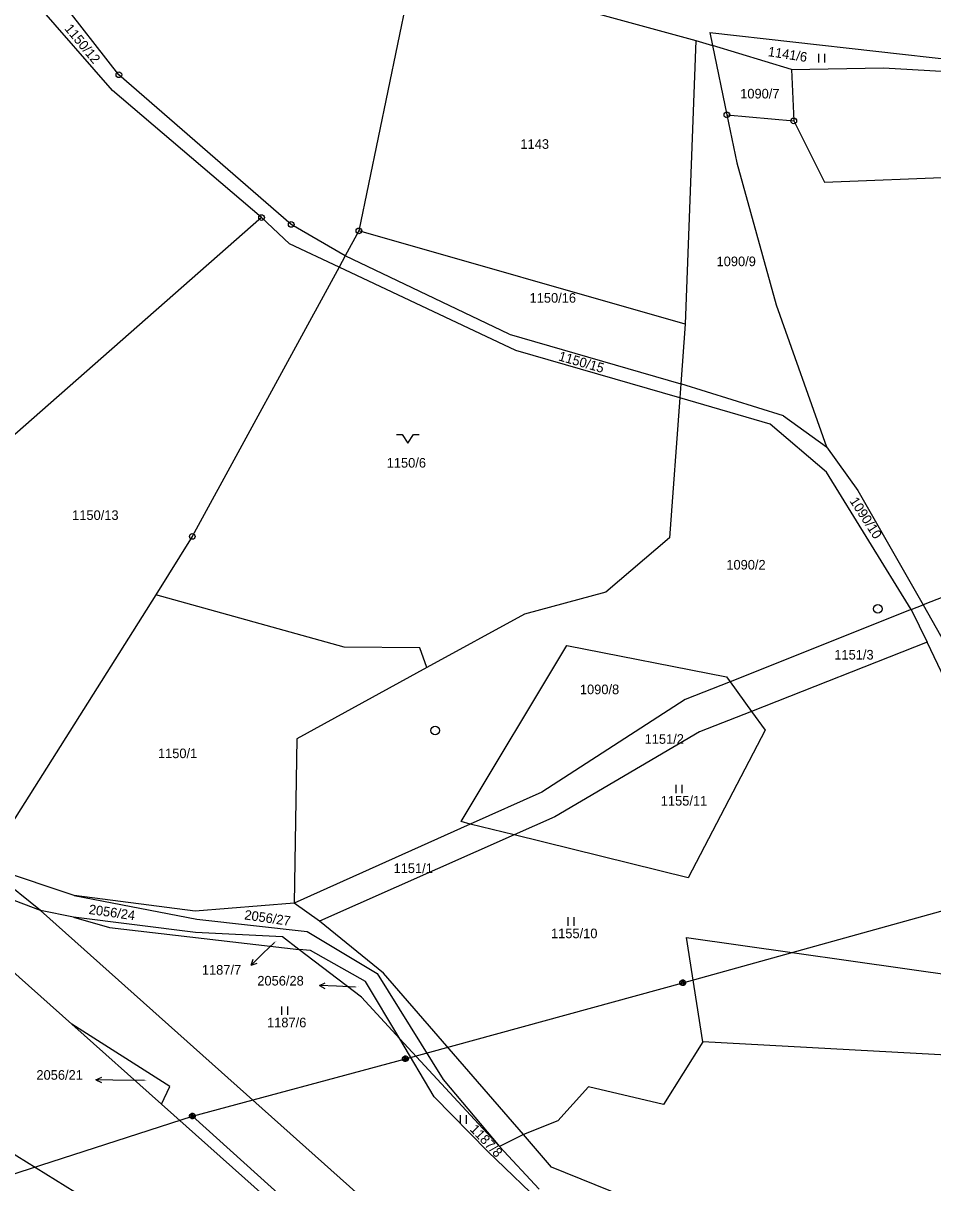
# Model space of a CAD drawing. Extents: x -795483 to -789093, y -1112258 to -1108741.
# Drawn here: x -793023.8 to -792862.9, y -1109355.1 to -1109150 of the extents above; entities that cross this region are included whole.
import ezdxf

# ---------------------------------------------------------------- set-up
doc = ezdxf.new("R2010")
doc.units = 0
for name, color, linetype in [('Komunikace', 7, 'Continuous'), ('Vrstva 1', 7, 'Continuous'), ('Vrstva 12', 7, 'Continuous'), ('Vrstva 14', 7, 'Continuous'), ('Vrstva 16', 7, 'Continuous'), ('Vrstva 23', 7, 'Continuous'), ('Vrstva 26', 7, 'Continuous'), ('Vrstva 28', 7, 'Continuous')]:
    doc.layers.add(name, color=color, linetype=linetype)

msp = doc.modelspace()

# ---------------------------------------------------------------- linework, layer by layer
at = {"layer": 'Komunikace'}
for p, q in [((-792979.32, -1109312.57), (-792981.33, -1109314.51)), ((-792964.98, -1109320.52), (-792968.39, -1109320.35)), ((-793002.35, -1109337.02), (-793007.92, -1109336.92))]:
    msp.add_line(p, q, dxfattribs=at)
at = {"layer": 'Vrstva 1'}
for p, q in [((-792954.61, -1109139.46), (-792964.41, -1109186.76)), ((-793006.87, -1109159.15), (-793018.8, -1109143.85)), ((-792939.54, -1109143.58), (-792904.82, -1109153.08)), ((-793008.02, -1109161.91), (-793021.37, -1109146.59)), ((-792902.3, -1109151.7), (-792901.83, -1109153.99)), ((-792902.3, -1109151.7), (-792855.42, -1109156.92)), ((-792904.82, -1109153.08), (-792906.67, -1109203.25)), ((-792904.82, -1109153.08), (-792901.83, -1109153.99)), ((-792887.86, -1109158.22), (-792901.83, -1109153.99)), ((-792901.83, -1109153.99), (-792899.31, -1109166.25)), ((-792887.86, -1109158.22), (-792871.58, -1109157.92)), ((-792887.86, -1109158.22), (-792887.48, -1109167.31)), ((-792871.58, -1109157.92), (-792852.82, -1109159.02)), ((-792976.38, -1109185.62), (-793006.87, -1109159.15)), ((-792981.63, -1109184.4), (-793008.02, -1109161.91)), ((-792899.31, -1109166.25), (-792887.48, -1109167.31)), ((-792899.31, -1109166.25), (-792897.57, -1109174.72)), ((-792887.48, -1109167.31), (-792882.02, -1109178.15)), ((-792897.57, -1109174.72), (-792890.59, -1109199.84)), ((-792882.02, -1109178.15), (-792855.74, -1109177.11)), ((-792981.63, -1109184.4), (-793026.73, -1109224.06)), ((-792976.67, -1109189.07), (-792981.63, -1109184.4)), ((-792966.81, -1109191.16), (-792976.38, -1109185.62)), ((-792964.41, -1109186.76), (-792966.81, -1109191.16)), ((-792906.67, -1109203.25), (-792964.41, -1109186.76)), ((-792967.92, -1109193.19), (-792976.67, -1109189.07)), ((-792966.81, -1109191.16), (-792967.92, -1109193.19)), ((-792937.81, -1109205.04), (-792966.81, -1109191.16)), ((-792967.92, -1109193.19), (-792993.88, -1109240.8)), ((-792936.67, -1109207.91), (-792967.92, -1109193.19)), ((-792890.59, -1109199.84), (-792881.7, -1109224.93)), ((-792906.67, -1109203.25), (-792907.44, -1109213.78)), ((-792937.81, -1109205.04), (-792907.44, -1109213.78)), ((-792907.62, -1109216.26), (-792936.67, -1109207.91)), ((-792907.44, -1109213.78), (-792907.62, -1109216.26)), ((-792889.29, -1109219.47), (-792907.44, -1109213.78)), ((-792907.62, -1109216.26), (-792909.44, -1109241.06)), ((-792891.64, -1109220.92), (-792907.62, -1109216.26)), ((-792889.29, -1109219.47), (-792881.7, -1109224.93)), ((-792881.66, -1109229.4), (-792891.64, -1109220.92)), ((-792881.7, -1109224.93), (-792876.12, -1109232.68)), ((-792866.72, -1109253.72), (-792881.66, -1109229.4)), ((-792876.12, -1109232.68), (-792864.6, -1109252.89)), ((-792993.88, -1109240.8), (-793000.36, -1109251.09)), ((-792909.44, -1109241.06), (-792920.74, -1109250.63)), ((-792920.74, -1109250.63), (-792935.13, -1109254.55)), ((-792858.36, -1109250.45), (-792864.6, -1109252.89)), ((-793000.36, -1109251.09), (-793030.58, -1109299.02)), ((-792967, -1109260.4), (-793000.36, -1109251.09)), ((-792866.72, -1109253.72), (-792864.6, -1109252.89)), ((-792864.6, -1109252.89), (-792860.74, -1109259.66)), ((-792935.13, -1109254.55), (-792952.36, -1109263.97)), ((-792866.72, -1109253.72), (-792898.73, -1109266.48)), ((-792866.72, -1109253.72), (-792863.85, -1109259.46)), ((-792946.31, -1109291.21), (-792927.61, -1109260.05)), ((-792927.61, -1109260.05), (-792899.35, -1109265.62)), ((-792863.85, -1109259.46), (-792894.97, -1109271.73)), ((-792846.57, -1109295.99), (-792863.85, -1109259.46)), ((-792952.36, -1109263.97), (-792975.4, -1109276.56)), ((-792898.73, -1109266.48), (-792906.7, -1109269.65)), ((-792899.35, -1109265.62), (-792898.73, -1109266.48)), ((-792898.73, -1109266.48), (-792894.97, -1109271.73)), ((-792906.7, -1109269.65), (-792932.07, -1109286)), ((-792894.97, -1109271.73), (-792904.14, -1109275.35)), ((-792894.97, -1109271.73), (-792892.53, -1109275.07)), ((-792904.14, -1109275.35), (-792929.77, -1109290.39)), ((-792892.53, -1109275.07), (-792906.17, -1109301.15)), ((-792975.4, -1109276.56), (-792975.86, -1109305.62)), ((-792932.07, -1109286), (-792944.71, -1109291.67)), ((-792944.71, -1109291.67), (-792975.86, -1109305.62)), ((-792944.71, -1109291.67), (-792946.31, -1109291.21)), ((-792936.93, -1109293.57), (-792944.71, -1109291.67)), ((-792929.77, -1109290.39), (-792936.93, -1109293.57)), ((-792936.93, -1109293.57), (-792971.35, -1109308.85)), ((-792906.17, -1109301.15), (-792936.93, -1109293.57)), ((-793020.73, -1109306.96), (-793030.58, -1109299.02)), ((-793014.76, -1109304.27), (-793030.58, -1109299.02)), ((-793020.73, -1109306.96), (-793033.92, -1109301.94)), ((-793014.76, -1109304.27), (-792993.08, -1109308.46)), ((-792993.35, -1109307.08), (-793014.76, -1109304.27)), ((-792975.86, -1109305.62), (-792993.35, -1109307.08)), ((-792971.35, -1109308.85), (-792975.86, -1109305.62)), ((-793036.49, -1109308.11), (-793015.2, -1109327.07)), ((-793014.91, -1109308.12), (-793020.73, -1109306.96)), ((-793020.73, -1109306.96), (-792931.14, -1109386.85)), ((-793014.91, -1109308.12), (-793008.53, -1109309.92)), ((-792993.33, -1109310.83), (-793014.91, -1109308.12)), ((-793008.53, -1109309.92), (-792975.01, -1109313.83)), ((-792993.08, -1109308.46), (-792973.56, -1109310.65)), ((-792960.03, -1109318.02), (-792971.35, -1109308.85)), ((-792977.95, -1109311.59), (-792993.33, -1109310.83)), ((-792975.01, -1109313.83), (-792977.95, -1109311.59)), ((-792973.56, -1109310.65), (-792961.2, -1109318.06)), ((-792903.57, -1109330.14), (-792906.47, -1109311.69)), ((-792906.47, -1109311.69), (-792823.13, -1109323.55)), ((-792963.93, -1109322.29), (-792975.01, -1109313.83)), ((-792972.96, -1109314.03), (-792975.01, -1109313.83)), ((-792963.24, -1109319.52), (-792972.96, -1109314.03)), ((-792961.2, -1109318.06), (-792949.47, -1109336.82)), ((-792935.3, -1109346.56), (-792960.03, -1109318.02)), ((-792957.14, -1109329.63), (-792963.24, -1109319.52)), ((-792957.14, -1109329.63), (-792963.93, -1109322.29)), ((-793015.2, -1109327.07), (-792999.31, -1109341.21)), ((-792997.88, -1109338.09), (-793015.2, -1109327.07)), ((-792951.1, -1109339.91), (-792957.14, -1109329.63)), ((-792939.54, -1109348.65), (-792957.14, -1109329.63)), ((-792903.57, -1109330.14), (-792910.54, -1109341.24)), ((-792856.04, -1109332.76), (-792903.57, -1109330.14)), ((-792949.47, -1109336.82), (-792939.54, -1109348.65)), ((-792999.31, -1109341.21), (-792997.88, -1109338.09)), ((-792923.78, -1109338.11), (-792929.23, -1109344.11)), ((-792910.54, -1109341.24), (-792923.78, -1109338.11)), ((-792941.59, -1109349.58), (-792951.1, -1109339.91)), ((-793038.14, -1109342.1), (-793014.69, -1109356.69)), ((-792999.31, -1109341.21), (-792935.44, -1109398.06)), ((-792929.23, -1109344.11), (-792935.3, -1109346.56)), ((-792935.3, -1109346.56), (-792939.54, -1109348.65)), ((-792930.31, -1109352.33), (-792935.3, -1109346.56)), ((-792932.53, -1109356.23), (-792939.54, -1109348.65)), ((-792928.07, -1109362.48), (-792941.59, -1109349.58)), ((-792893.3, -1109367.27), (-792930.31, -1109352.33))]:
    msp.add_line(p, q, dxfattribs=at)
msp.add_lwpolyline([(-792952.36, -1109263.97), (-792953.6, -1109260.5), (-792967, -1109260.4)], dxfattribs=at)
at = {"layer": 'Vrstva 12'}
for p, q in [((-792907.11, -1109319.73), (-792838.31, -1109300.6)), ((-792956.18, -1109333.16), (-792907.11, -1109319.73)), ((-792993.86, -1109343.29), (-792956.18, -1109333.16)), ((-793113.78, -1109381.98), (-792993.86, -1109343.29)), ((-792993.86, -1109343.29), (-792913.07, -1109416.09))]:
    msp.add_line(p, q, dxfattribs=at)
at = {"layer": 'Vrstva 16'}
for p, q in [((-792981.33, -1109314.51), (-792983.49, -1109316.59)), ((-792983.49, -1109316.59), (-792983.12, -1109315.54)), ((-792983.49, -1109316.59), (-792982.42, -1109316.26)), ((-792971.39, -1109320.21), (-792970.36, -1109319.75)), ((-792968.39, -1109320.35), (-792971.39, -1109320.21)), ((-792971.39, -1109320.21), (-792970.41, -1109320.75)), ((-793010.92, -1109336.87), (-793009.91, -1109336.39)), ((-793007.92, -1109336.92), (-793010.92, -1109336.87)), ((-793010.92, -1109336.87), (-793009.93, -1109337.38))]:
    msp.add_line(p, q, dxfattribs=at)
at = {"layer": 'Vrstva 23'}
for p, q in [((-792883.03, -1109156.96), (-792883.03, -1109155.46)), ((-792882.03, -1109155.46), (-792882.03, -1109156.96)), ((-792957.76, -1109222.77), (-792956.76, -1109222.77)), ((-792956.76, -1109222.77), (-792955.76, -1109224.27)), ((-792955.76, -1109224.27), (-792954.76, -1109222.77)), ((-792954.76, -1109222.77), (-792953.76, -1109222.77)), ((-792908.3, -1109286.19), (-792908.3, -1109284.69)), ((-792907.3, -1109284.69), (-792907.3, -1109286.19)), ((-792927.39, -1109309.64), (-792927.39, -1109308.14)), ((-792926.39, -1109308.14), (-792926.39, -1109309.64)), ((-792978.05, -1109325.4), (-792978.05, -1109323.9)), ((-792977.05, -1109323.9), (-792977.05, -1109325.4)), ((-792946.42, -1109344.66), (-792946.42, -1109343.16)), ((-792945.42, -1109343.16), (-792945.42, -1109344.66))]:
    msp.add_line(p, q, dxfattribs=at)
at = {"layer": 'Vrstva 26'}
for p, q in [((-792907.61, -1109319.63), (-792907.51, -1109319.43)), ((-792907.61, -1109319.83), (-792907.61, -1109319.63)), ((-792907.51, -1109320.03), (-792907.61, -1109319.83)), ((-792907.51, -1109319.43), (-792907.41, -1109319.33)), ((-792907.41, -1109320.13), (-792907.51, -1109320.03)), ((-792907.41, -1109319.33), (-792907.21, -1109319.23)), ((-792907.41, -1109319.53), (-792907.41, -1109319.93)), ((-792907.41, -1109319.93), (-792907.21, -1109320.03)), ((-792907.21, -1109320.23), (-792907.41, -1109320.13)), ((-792907.21, -1109319.23), (-792907.01, -1109319.23)), ((-792907.21, -1109320.03), (-792907.21, -1109319.43)), ((-792907.21, -1109319.43), (-792907.01, -1109319.43)), ((-792907.01, -1109320.23), (-792907.21, -1109320.23)), ((-792907.01, -1109319.23), (-792906.81, -1109319.33)), ((-792907.01, -1109319.43), (-792907.01, -1109320.03)), ((-792907.01, -1109320.03), (-792906.81, -1109319.93)), ((-792906.81, -1109320.13), (-792907.01, -1109320.23)), ((-792906.81, -1109319.33), (-792906.71, -1109319.43)), ((-792906.81, -1109319.93), (-792906.81, -1109319.53)), ((-792906.71, -1109320.03), (-792906.81, -1109320.13)), ((-792906.71, -1109319.43), (-792906.61, -1109319.63)), ((-792906.61, -1109319.83), (-792906.71, -1109320.03)), ((-792906.61, -1109319.63), (-792906.61, -1109319.83)), ((-792956.68, -1109333.06), (-792956.58, -1109332.86)), ((-792956.58, -1109332.86), (-792956.48, -1109332.76)), ((-792956.48, -1109332.76), (-792956.28, -1109332.66)), ((-792956.28, -1109332.66), (-792956.08, -1109332.66)), ((-792956.28, -1109333.46), (-792956.28, -1109332.86)), ((-792956.28, -1109332.86), (-792956.08, -1109332.86)), ((-792956.08, -1109332.66), (-792955.88, -1109332.76)), ((-792956.08, -1109332.86), (-792956.08, -1109333.46)), ((-792955.88, -1109332.76), (-792955.78, -1109332.86)), ((-792955.78, -1109332.86), (-792955.68, -1109333.06)), ((-792956.68, -1109333.26), (-792956.68, -1109333.06)), ((-792956.58, -1109333.46), (-792956.68, -1109333.26)), ((-792956.48, -1109333.56), (-792956.58, -1109333.46)), ((-792956.48, -1109332.96), (-792956.48, -1109333.36)), ((-792956.48, -1109333.36), (-792956.28, -1109333.46)), ((-792956.28, -1109333.66), (-792956.48, -1109333.56)), ((-792956.08, -1109333.66), (-792956.28, -1109333.66)), ((-792956.08, -1109333.46), (-792955.88, -1109333.36)), ((-792955.88, -1109333.56), (-792956.08, -1109333.66)), ((-792955.88, -1109333.36), (-792955.88, -1109332.96)), ((-792955.78, -1109333.46), (-792955.88, -1109333.56)), ((-792955.68, -1109333.26), (-792955.78, -1109333.46)), ((-792955.68, -1109333.06), (-792955.68, -1109333.26)), ((-792994.36, -1109343.19), (-792994.26, -1109342.99)), ((-792994.26, -1109342.99), (-792994.16, -1109342.89)), ((-792994.16, -1109342.89), (-792993.96, -1109342.79)), ((-792994.16, -1109343.09), (-792994.16, -1109343.49)), ((-792993.96, -1109342.79), (-792993.76, -1109342.79)), ((-792993.96, -1109343.59), (-792993.96, -1109342.99)), ((-792993.96, -1109342.99), (-792993.76, -1109342.99)), ((-792993.76, -1109342.79), (-792993.56, -1109342.89)), ((-792993.76, -1109342.99), (-792993.76, -1109343.59)), ((-792993.56, -1109342.89), (-792993.46, -1109342.99)), ((-792993.56, -1109343.49), (-792993.56, -1109343.09)), ((-792993.46, -1109342.99), (-792993.36, -1109343.19)), ((-792994.36, -1109343.39), (-792994.36, -1109343.19)), ((-792994.26, -1109343.59), (-792994.36, -1109343.39)), ((-792994.16, -1109343.69), (-792994.26, -1109343.59)), ((-792994.16, -1109343.49), (-792993.96, -1109343.59)), ((-792993.96, -1109343.79), (-792994.16, -1109343.69)), ((-792993.76, -1109343.79), (-792993.96, -1109343.79)), ((-792993.76, -1109343.59), (-792993.56, -1109343.49)), ((-792993.56, -1109343.69), (-792993.76, -1109343.79)), ((-792993.46, -1109343.59), (-792993.56, -1109343.69)), ((-792993.36, -1109343.39), (-792993.46, -1109343.59)), ((-792993.36, -1109343.19), (-792993.36, -1109343.39))]:
    msp.add_line(p, q, dxfattribs=at)
at = {"layer": 'Vrstva 28'}
for centre, radius in [((-793006.87, -1109159.15), 0.5), ((-793006.87, -1109159.15), 0.01), ((-792899.31, -1109166.25), 0.5), ((-792899.31, -1109166.25), 0.01), ((-792887.48, -1109167.31), 0.5), ((-792887.48, -1109167.31), 0.01), ((-792981.63, -1109184.4), 0.5), ((-792981.63, -1109184.4), 0.01), ((-792976.38, -1109185.62), 0.5), ((-792976.38, -1109185.62), 0.01), ((-792964.41, -1109186.76), 0.5), ((-792964.41, -1109186.76), 0.01), ((-792993.88, -1109240.8), 0.5), ((-792993.88, -1109240.8), 0.01), ((-792872.61, -1109253.59), 0.75), ((-792872.61, -1109253.59), 0.01), ((-792950.91, -1109275.12), 0.75), ((-792950.91, -1109275.12), 0.01)]:
    msp.add_circle(centre, radius, dxfattribs=at)

# ---------------------------------------------------------------- texts
at = {"layer": 'Vrstva 14'}
for s, rotation, p in [('1150/12', 309.7242, (-793016.58, -1109151.04)), ('1141/6', 351.2593, (-792892.12, -1109155.84)), ('1150/15', 344.0743, (-792929.22, -1109209.64)), ('1090/10', 302.9436, (-792877.66, -1109234.52)), ('2056/24', 352.037, (-793012.27, -1109307.54)), ('2056/27', 351.8075, (-792984.75, -1109308.5)), ('1187/8', 313.8162, (-792944.88, -1109345.74))]:
    msp.add_text(s, height=1.7, rotation=rotation, dxfattribs=at).set_placement(p)
for s, height, p in [('1090/7', 1.7, (-792896.95, -1109163.34)), ('1143', 1.7, (-792935.83, -1109172.25)), ('1090/9', 1.7, (-792901.13, -1109193)), ('1150/16', 1.7, (-792934.21, -1109199.46)), ('1150/6', 1.7, (-792959.49, -1109228.62)), ('1150/13', 1.7, (-793015.14, -1109237.88)), ('1090/2', 1.7, (-792899.4, -1109246.65)), ('1151/3', 1.7, (-792880.3, -1109262.56)), ('1090/8', 1.7, (-792925.31, -1109268.69)), ('1151/2', 1.7, (-792913.86, -1109277.46)), ('1150/1', 1.7, (-792999.96, -1109280)), ('1155/11', 1.7, (-792911, -1109288.39)), ('1151/1', 1.7, (-792958.28, -1109300.32)), ('1155/10', 1.7, (-792930.42, -1109311.84)), ('1187/7', 0.1, (-792979.32, -1109312.57)), ('2056/28', 0.1, (-792964.98, -1109320.52)), ('1187/6', 1.7, (-792980.66, -1109327.6)), ('2056/21', 0.1, (-793002.35, -1109337.02))]:
    msp.add_text(s, height=height, dxfattribs=at).set_placement(p)
at = {"layer": 'Vrstva 16'}
for s, p in [('1187/7', (-792992.19, -1109318.29)), ('2056/28', (-792982.38, -1109320.21)), ('2056/21', (-793021.46, -1109336.87))]:
    msp.add_text(s, height=1.7, dxfattribs=at).set_placement(p)

doc.saveas('drawing.dxf')
